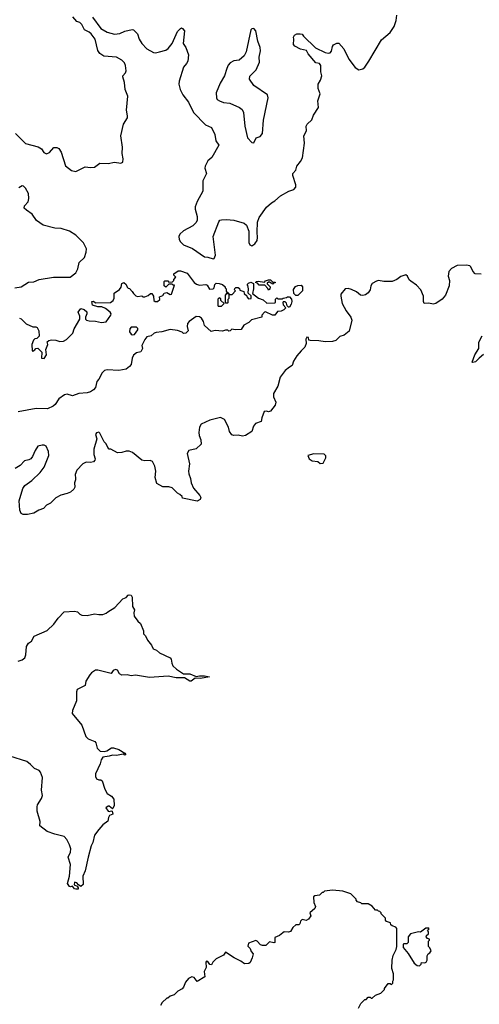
# Model space of a CAD drawing. Extents: x 2293139 to 2515392, y 824115 to 1006937.
# Tile 329 of 417: x 2446141 to 2450526, y 844713 to 854101. Entities that reach past the tile are written whole.
import ezdxf

# ---------------------------------------------------------------- set-up
doc = ezdxf.new("R2010")
doc.units = 0

msp = doc.modelspace()

# ---------------------------------------------------------------- linework, layer by layer
at = {"layer": '0CON10XD'}
for points in [[(2447733.3, 853685), (2447705, 853647.5), (2447661.4, 853515), (2447657.5, 853485), (2447670.6, 853435), (2447697.1, 853385), (2447750.8, 853315), (2447799.2, 853215), (2447915, 853100), (2447971.7, 853071.7), (2448002, 853005), (2448011.2, 852945), (2448040, 852905), (2447972.3, 852787.7), (2447936.2, 852755), (2447908.8, 852705), (2447906.2, 852685), (2447924, 852635), (2447887.5, 852565), (2447889.2, 852465), (2447833.2, 852366.8), (2447816.4, 852316.4), (2447813.8, 852295), (2447833.3, 852225), (2447832.5, 852185), (2447822.5, 852165), (2447792.5, 852135), (2447703, 852087), (2447670, 852055), (2447660, 852035), (2447663.3, 852005), (2447675, 851982.5), (2447702.5, 851955), (2447789.3, 851919.3), (2447905, 851838.8), (2447935, 851836.7), (2447985, 851820), (2447996.7, 851825), (2448008.6, 851855), (2447986.9, 852035), (2448040, 852175), (2448051.7, 852188.3), (2448066.3, 852193.7), (2448113.1, 852196.9), (2448185, 852189.6), (2448280.9, 852160.9), (2448305, 852143.3), (2448325.9, 852085.9), (2448325.9, 851975.9), (2448335, 851953.3), (2448355, 851943.8), (2448385, 851963.3), (2448405.8, 851995), (2448410.8, 852025), (2448405.8, 852075), (2448410.3, 852169.7), (2448424.3, 852215), (2448495, 852313.3), (2448544.2, 852355.8), (2448575.8, 852374.2), (2448627.7, 852422.3), (2448707.5, 852465), (2448757, 852483), (2448773.8, 852505), (2448774, 852525), (2448745.7, 852615), (2448747.1, 852635), (2448774, 852665), (2448784.2, 852705), (2448819.7, 852750.3), (2448838, 852785), (2448858.8, 852925), (2448851.2, 852995), (2448878.3, 853041.7), (2448873.3, 853085), (2448882.5, 853105), (2448927.5, 853145), (2448945, 853190), (2448992.5, 853265), (2448984.1, 853325.9), (2449007.5, 853395), (2448987.5, 853445), (2448987.5, 853485), (2449010, 853525), (2449022.5, 853565), (2449013.8, 853605), (2449012.5, 853665), (2449000, 853685), (2448965, 853690), (2448892.5, 853775), (2448876.2, 853806.2), (2448818.8, 853818.8), (2448765, 853850), (2448753.3, 853865), (2448757.5, 853915), (2448752.5, 853935), (2448762.5, 853955), (2448786.1, 853966.1), (2448817.7, 853967.7), (2448835, 853963.3), (2448849.2, 853945), (2448963.1, 853833.1), (2449055, 853788.8), (2449085, 853782), (2449103.6, 853786.4), (2449115, 853802.5), (2449124, 853845), (2449135, 853860), (2449165, 853876.2), (2449185, 853878.8), (2449234.1, 853824.1), (2449281.2, 853725), (2449341.2, 853645), (2449375, 853623.8), (2449415, 853632.5), (2449435, 853648), (2449472.9, 853705), (2449591.7, 853908.3), (2449675, 853977.5), (2449713.3, 854035), (2449734, 854095), (2449738.8, 854145)], [(2446099.4, 853015), (2446195, 852922), (2446317.7, 852887.7), (2446349.5, 852869.5), (2446372, 852835), (2446395, 852822.9), (2446425, 852835.8), (2446465, 852882.5), (2446495, 852882.5), (2446515, 852872.5), (2446535, 852837.5), (2446577.7, 852707.7), (2446634.1, 852664.1), (2446675, 852653.8), (2446765, 852697.5), (2446815, 852691.4), (2446855, 852694.2), (2446905, 852732), (2446985, 852731.2), (2447045, 852743.3), (2447105, 852732.5), (2447125, 852742.5), (2447126.4, 852773.6), (2447118, 852825), (2447122, 852885), (2447105.5, 852995), (2447130.8, 853105), (2447168.2, 853165), (2447170.5, 853185), (2447161.2, 853238.8), (2447172.8, 853372.8), (2447147.3, 853435), (2447141.3, 853501.3), (2447126.2, 853555), (2447126.2, 853565), (2447149.2, 853595), (2447155.6, 853615), (2447149.5, 853665), (2447140.2, 853690.2), (2447115, 853715.6), (2447065, 853744.2), (2446945, 853752), (2446905, 853780), (2446885, 853807.5), (2446859.4, 853915), (2446822.2, 853965), (2446805, 853981.1), (2446758, 854005), (2446732.5, 854055), (2446715, 854074), (2446685, 854083.8), (2446648.3, 854128.3)], [(2446836.2, 854125), (2446915, 854016), (2446975, 853982), (2447045, 853964.2), (2447095, 853968), (2447145, 853991.2), (2447215, 854006.2), (2447225, 854003.3), (2447266.2, 853965), (2447280, 853915), (2447306, 853875), (2447355, 853824), (2447417.6, 853787.6), (2447435, 853784.4), (2447475, 853793.1), (2447535, 853810.8), (2447558.8, 853825), (2447594.6, 853875.4), (2447645, 853990), (2447675, 854017.5), (2447685, 854022.5), (2447695, 854017.5), (2447713.3, 853995), (2447700.8, 853875), (2447726.7, 853835), (2447752.5, 853765), (2447743.8, 853706.2), (2447733.3, 853685)], [(2448375, 852927.5), (2448396.7, 852973.3), (2448435, 852987.5), (2448458.8, 853015), (2448465.9, 853144.1), (2448510.8, 853355), (2448505.4, 853385.4), (2448374.1, 853474.1), (2448333.3, 853535), (2448336.4, 853563.6), (2448397.3, 853622.7), (2448428.8, 853695), (2448426.9, 853745), (2448437.8, 853805), (2448435.6, 853835), (2448412, 853895), (2448393.8, 853995), (2448375, 854016), (2448356.4, 854013.6), (2448346.4, 854003.6), (2448302, 853795), (2448281.2, 853755), (2448235, 853716.2), (2448185, 853707.5), (2448149.3, 853690.7), (2448130.9, 853669.1), (2448117.1, 853635), (2448094.6, 853565), (2448052.8, 853497.2), (2448015.8, 853405), (2448018.1, 853355), (2448025, 853341.4), (2448046, 853326), (2448085, 853313.1), (2448145.2, 853305.2), (2448238, 853265), (2448264.3, 853245), (2448277.3, 853215), (2448287.4, 853087.4), (2448313.8, 852973.8), (2448355, 852930), (2448375, 852927.5)], [(2446095, 851544.5), (2446155, 851553.3), (2446225, 851598.8), (2446275, 851602), (2446325, 851622.5), (2446462.3, 851647.7), (2446622.7, 851647.3), (2446675, 851686.7), (2446694, 851725), (2446709.2, 851785), (2446758.8, 851835), (2446776.1, 851883.9), (2446778, 851915), (2446748, 851975), (2446677.8, 852047.8), (2446615, 852084.5), (2446535, 852111.4), (2446475, 852111.9), (2446365, 852141.4), (2446300, 852185), (2446258.3, 852248.3), (2446205, 852283.8), (2446183.8, 852305), (2446186.7, 852325), (2446220, 852365), (2446228.8, 852395), (2446226.2, 852445), (2446196, 852495), (2446176.7, 852515), (2446165, 852515.8), (2446132.3, 852497.7)], [(2446140, 851255), (2446155, 851247.5), (2446201.7, 851201.7), (2446265, 851172.5), (2446295, 851172.5), (2446307.5, 851165), (2446323, 851133), (2446326.7, 851085), (2446305, 851060), (2446285, 851057.5), (2446272.5, 851045), (2446257.5, 851005), (2446260, 850945), (2446265, 850940), (2446286.4, 850953.6), (2446295, 850967.5), (2446315, 850970), (2446351.7, 850931.7), (2446350, 850875), (2446375, 850870), (2446397.5, 850905), (2446390, 850955), (2446410, 851005), (2446401.7, 851028.3), (2446418.3, 851041.7), (2446445, 851047.5), (2446485, 851046.7), (2446525, 851033.8), (2446557.5, 851035), (2446587.9, 851052.1), (2446647.3, 851112.7), (2446660, 851155), (2446714.2, 851245), (2446714, 851275), (2446697, 851313), (2446725, 851347.5), (2446757, 851337), (2446780, 851315), (2446782.5, 851295), (2446770, 851265), (2446770, 851245), (2446777.5, 851235), (2446805, 851228.8), (2446865, 851228), (2446922.7, 851212.7), (2446965, 851218.8), (2447010, 851285), (2447013.3, 851295), (2447005, 851312.5), (2446958.3, 851348.3), (2446925, 851362.5), (2446885, 851362.5), (2446835, 851380), (2446830, 851415), (2446845, 851417.5), (2446865, 851400), (2447007.5, 851405), (2447032.5, 851425), (2447042.5, 851445), (2447042.5, 851495), (2447092, 851528), (2447108, 851552), (2447115, 851586.7), (2447135, 851596.2), (2447157.5, 851575), (2447165, 851550), (2447175, 851540), (2447188.3, 851538.3), (2447215, 851510), (2447225, 851490), (2447247.5, 851467.5), (2447265, 851463.3), (2447305, 851467.5), (2447315, 851460), (2447335, 851460), (2447365, 851470), (2447388.3, 851491.7), (2447401.7, 851491.7), (2447417.5, 851465), (2447420, 851425), (2447433, 851413), (2447457, 851413), (2447477, 851433), (2447475, 851460), (2447505, 851470), (2447520, 851495), (2447545, 851500), (2447575, 851480), (2447590, 851485), (2447618.3, 851568.3), (2447605, 851570), (2447595, 851580), (2447565, 851580), (2447535, 851550), (2447520, 851565), (2447520, 851605), (2447525, 851610), (2447555, 851610), (2447565, 851600), (2447598.3, 851601.7), (2447610, 851615), (2447610, 851625), (2447630, 851645), (2447610, 851665), (2447611.7, 851678.3), (2447652.5, 851705), (2447673.9, 851706.1), (2447740, 851685), (2447805, 851596.7), (2447828.8, 851578.8), (2447855, 851568.8), (2447916.4, 851576.4), (2447929.3, 851569.3), (2447953, 851533), (2447986.2, 851533.8), (2447996.7, 851545), (2448003.9, 851576.1), (2448015, 851587.5), (2448045, 851586.7), (2448075, 851577.5), (2448100, 851555), (2448100, 851545), (2448110, 851535), (2448111.7, 851511.7), (2448128.3, 851498.3), (2448130, 851490), (2448138.3, 851488.3), (2448140, 851480), (2448168.3, 851481.7), (2448200, 851515), (2448190, 851525), (2448191.7, 851538.3), (2448203, 851547), (2448225, 851547.5), (2448238.3, 851538.3), (2448241.7, 851521.7), (2448278.3, 851508.3), (2448281.7, 851491.7), (2448308.3, 851468.3), (2448310, 851455), (2448325, 851440), (2448348.3, 851441.7), (2448348.3, 851468.3), (2448320, 851495), (2448322.5, 851535), (2448317.5, 851567.5), (2448310, 851575), (2448325, 851590), (2448345, 851597.5), (2448370, 851585), (2448372.5, 851535), (2448361.7, 851491.7), (2448420, 851445), (2448465, 851430), (2448498.3, 851398.3), (2448575, 851400), (2448580, 851405), (2448580, 851435), (2448595, 851447.5), (2448605, 851440), (2448645, 851440), (2448653, 851447), (2448687, 851453), (2448695, 851460), (2448715, 851460), (2448732.5, 851435), (2448737.5, 851415), (2448731.7, 851388.3), (2448715, 851360), (2448705, 851360), (2448691.7, 851371.7), (2448687, 851397), (2448675, 851410), (2448655, 851410), (2448650, 851405), (2448653, 851383), (2448680, 851355), (2448660, 851335), (2448635, 851323.3), (2448601.7, 851318.3), (2448575, 851282.5), (2448553, 851283), (2448485, 851316.7), (2448475, 851313.3), (2448450, 851285), (2448450, 851265), (2448350.8, 851239.2), (2448325.8, 851214.2), (2448280.7, 851189.3), (2448255, 851147.5), (2448195, 851143.3), (2448165, 851150), (2448150, 851135), (2448135, 851130), (2448125, 851140), (2448105, 851140), (2448075, 851130), (2448005, 851137.5), (2447968.3, 851128.3), (2447902.5, 851185), (2447893.3, 851225), (2447874.2, 851254.2), (2447855, 851268), (2447825, 851271.2), (2447757, 851223), (2447742.5, 851205), (2447737.5, 851175), (2447747.5, 851135), (2447725, 851112.5), (2447705, 851110), (2447691.7, 851121.7), (2447645, 851136.7), (2447575, 851146.2), (2447495.6, 851124.4), (2447441.7, 851118.3), (2447425, 851112), (2447393.9, 851086.1), (2447355, 851076.2), (2447335, 851052.5), (2447307.5, 850995), (2447312.5, 850965), (2447297.5, 850935), (2447255, 850923.3), (2447225, 850902.5), (2447213.8, 850875), (2447204.2, 850815), (2447189.2, 850795), (2447155, 850768), (2447085, 850756.7), (2446975, 850762.5), (2446950, 850755), (2446927.5, 850735), (2446896.2, 850675), (2446877.6, 850652.4), (2446865, 850594.2), (2446845, 850571.9), (2446815, 850554.2), (2446785, 850542.9), (2446704.4, 850535.6), (2446645, 850514.2), (2446595, 850529.2), (2446567, 850523), (2446514.6, 850485.4), (2446478, 850432), (2446458.8, 850415), (2446405, 850389.6), (2446297.6, 850392.4), (2446127, 850363)], [(2450545, 851674.2), (2450485, 851678), (2450464.3, 851704.3), (2450446.2, 851745), (2450433.9, 851753.9), (2450405, 851760), (2450315, 851758.8), (2450261.7, 851728.3), (2450235, 851700), (2450227.5, 851655), (2450240, 851615), (2450237.5, 851565), (2450202.5, 851475), (2450173, 851437), (2450110, 851395), (2450085, 851390), (2450045, 851397.5), (2450000, 851395), (2449993.3, 851413.3), (2449993.3, 851465), (2449966.7, 851525), (2449925, 851570), (2449872.5, 851607.5)], [(2449872.5, 851607.5), (2449855, 851620), (2449841.2, 851655), (2449825, 851668.8), (2449777, 851653), (2449737.4, 851622.6), (2449695, 851605.6), (2449615.6, 851605.6), (2449565, 851612.9), (2449545, 851609.2), (2449502.9, 851585), (2449491.9, 851565), (2449484, 851525), (2449464.2, 851495.8), (2449441.4, 851478.6), (2449415, 851470.8), (2449393.3, 851475), (2449355, 851505.8), (2449305, 851529.2), (2449275, 851537.1), (2449245, 851534), (2449206, 851485), (2449204, 851465), (2449218, 851395), (2449254.2, 851324.2), (2449298.8, 851265), (2449310, 851235), (2449285, 851130), (2449235, 851092.5), (2449195, 851080), (2449157, 851043), (2449125, 851032.5), (2449055, 851030), (2448995, 851040), (2448910.7, 851040.7), (2448900, 851045), (2448895, 851070), (2448880, 851075), (2448870, 851055), (2448873.8, 851015), (2448862.7, 850977.3), (2448826.7, 850945), (2448786.2, 850895), (2448754.3, 850845.7), (2448738.8, 850805), (2448713.5, 850786.5), (2448674.2, 850755), (2448625.8, 850694.2), (2448603.9, 850606.1), (2448562.3, 850537.7), (2448563.3, 850505), (2448583.3, 850455), (2448576.7, 850425), (2448535, 850370), (2448515, 850363.3), (2448495, 850370), (2448474.1, 850365.9), (2448450, 850305), (2448445, 850270), (2448390.5, 850249.5), (2448370, 850225), (2448353.9, 850176.1), (2448295, 850136.7), (2448265, 850128.8), (2448225, 850140), (2448185, 850136.2), (2448165, 850143.3), (2448143.8, 850175), (2448132.5, 850215), (2448095, 850287.5), (2448055, 850307.5), (2447955, 850282.5), (2447872.5, 850245), (2447857.5, 850215), (2447850, 850165), (2447853.8, 850135), (2447870, 850095), (2447872.5, 850055), (2447825, 850010), (2447755, 849992.5), (2447737.5, 849965), (2447759.2, 849865), (2447751.2, 849795), (2447755, 849772.5), (2447771.2, 849725), (2447776.1, 849686.1), (2447800, 849635), (2447860, 849565), (2447870, 849545), (2447862.5, 849525), (2447835, 849508.8), (2447695, 849540), (2447690, 849555), (2447670, 849575), (2447647, 849587), (2447595, 849637.5), (2447565, 849647.5), (2447505, 849647.5), (2447447.5, 849677.5), (2447433.3, 849735), (2447438.8, 849795), (2447431.2, 849845), (2447409.3, 849889.3), (2447385, 849896.7), (2447335, 849893.8), (2447305, 849900), (2447217.5, 849975), (2447186.1, 849986.1), (2447155, 849986.7), (2447115, 849973.3), (2447075, 849970), (2447010, 850005), (2446995, 850007.5), (2446981.7, 850021.7), (2446965, 850057.5), (2446946.4, 850076.4), (2446905, 850160), (2446895, 850167.5), (2446875, 850162.5), (2446864.1, 850145.9), (2446876.7, 850105), (2446847.1, 850005), (2446847.5, 849955), (2446860, 849915), (2446857.7, 849902.3), (2446844.2, 849885.8), (2446815, 849880), (2446775, 849881.9), (2446744.2, 849865), (2446686.2, 849805), (2446671.2, 849765), (2446672.3, 849727.7), (2446674, 849715), (2446663.3, 849685), (2446667.5, 849645), (2446656.4, 849623.6), (2446625, 849597.5), (2446595, 849582.5), (2446533.6, 849566.4), (2446485, 849542.5), (2446435, 849492.5), (2446395, 849472.5), (2446368.3, 849441.7), (2446324.1, 849425.9), (2446275, 849396.7), (2446215, 849383.3), (2446173.9, 849383.9), (2446153.6, 849393.6), (2446142.5, 849425), (2446136.7, 849515), (2446169.3, 849630.7), (2446190.5, 849659.5), (2446255, 849706.2), (2446335, 849783.3), (2446373.8, 849835), (2446420, 849945), (2446416.7, 849985), (2446392.5, 850035), (2446375, 850043.3), (2446355, 850043.8), (2446314, 850035), (2446288.6, 849995), (2446263.7, 849936.3), (2446245.4, 849914.6), (2446226.4, 849903.6), (2446185, 849894.4), (2446145, 849851.4), (2446098.8, 849821.2)], [(2448515, 851522.5), (2448508.3, 851538.3), (2448478.3, 851568.3), (2448425, 851570), (2448408.3, 851588.3), (2448390, 851595), (2448400, 851605), (2448415, 851607.5), (2448475, 851600), (2448485, 851610), (2448515, 851620), (2448535, 851620), (2448555, 851600), (2448578.3, 851598.3), (2448578.3, 851591.7), (2448565, 851590), (2448555, 851580), (2448525, 851600), (2448515, 851600), (2448501.7, 851588.3), (2448501.7, 851581.7), (2448530, 851555), (2448527, 851533), (2448515, 851522.5)], [(2448795, 851470), (2448775, 851472.5), (2448755, 851490), (2448753, 851527), (2448773, 851557), (2448793, 851567), (2448825, 851570), (2448840, 851555), (2448840, 851515), (2448795, 851470)], [(2448065, 851370), (2448090, 851395), (2448060, 851425), (2448058.3, 851438.3), (2448045, 851450), (2448030, 851435), (2448030, 851375), (2448035, 851370), (2448065, 851370)], [(2448105, 851400), (2448125, 851402.5), (2448130, 851405), (2448130, 851435), (2448140, 851445), (2448140, 851480), (2448131.7, 851481.7), (2448130, 851490), (2448115, 851490), (2448100, 851475), (2448100, 851405), (2448105, 851400)], [(2447215, 851097.5), (2447235, 851100), (2447267.5, 851145), (2447267, 851157), (2447255, 851170), (2447205, 851170), (2447190, 851155), (2447187.5, 851125), (2447205, 851102.5), (2447215, 851097.5)], [(2450565, 850910), (2450525, 850873.8), (2450490, 850840), (2450465, 850832), (2450457.5, 850835), (2450484.3, 850905), (2450520, 850965), (2450522.5, 851025), (2450553.9, 851086.1)], [(2449008.3, 849868.3), (2449035, 849873.3), (2449062.5, 849925), (2449061.7, 849941.7), (2449047, 849957), (2448947, 849963), (2448890, 849945), (2448903.6, 849913.6), (2448930, 849895), (2448985, 849887.5), (2449008.3, 849868.3)], [(2446126.4, 847983.6), (2446165, 847996.2), (2446191.2, 848015), (2446200, 848045), (2446206.2, 848125), (2446224.3, 848155.7), (2446254.1, 848175.9), (2446277.3, 848222.7), (2446404.3, 848275.7), (2446465, 848336.7), (2446506.2, 848395), (2446565, 848453.8), (2446665, 848462.5), (2446692.5, 848455), (2446715, 848432.5), (2446733.6, 848423.6), (2446785, 848420), (2446855, 848436), (2446895, 848428.8), (2446935, 848430), (2446967, 848443), (2446980, 848455), (2447047.5, 848495), (2447125, 848577.5), (2447155, 848593.3), (2447175.7, 848614.3), (2447185, 848618.8), (2447203.2, 848613.2), (2447214.3, 848595), (2447217.5, 848505), (2447236.7, 848475), (2447230, 848445), (2447233.8, 848413.8), (2447267.5, 848365), (2447292.5, 848345), (2447322.5, 848275), (2447322.5, 848245), (2447342.5, 848225), (2447360, 848185), (2447397.3, 848137.3), (2447413.6, 848103.6), (2447445, 848090), (2447473.9, 848063.9), (2447577.5, 848015), (2447586.2, 848005), (2447591.2, 847965), (2447601.5, 847941.5), (2447638.3, 847908.3), (2447704.3, 847864.3), (2447765.5, 847865.5), (2447825, 847838), (2447855.6, 847845.6), (2447905, 847846.4), (2447950, 847835), (2447865, 847818.1), (2447815, 847824), (2447778, 847795), (2447765, 847792.5), (2447714.3, 847824.3), (2447635, 847825.5), (2447557.7, 847842.3), (2447377.7, 847827.7), (2447245, 847850.8), (2447205, 847846.2), (2447165, 847853.8), (2447115, 847850), (2447094.2, 847864.2), (2447075, 847897.5), (2447055, 847906.7), (2447034, 847895), (2447013, 847867), (2446885, 847897.8), (2446865, 847897.8), (2446825.8, 847875), (2446808.9, 847855), (2446773.1, 847795), (2446765, 847752.5), (2446690, 847715), (2446683.6, 847693.6), (2446682.5, 847605), (2446643.3, 847515), (2446642.5, 847485), (2446733.6, 847373.6), (2446772.5, 847265), (2446794.1, 847244.1), (2446857.7, 847217.7), (2446866, 847206), (2446878.6, 847155), (2446907.4, 847127.4), (2446947.6, 847122.4), (2446970.6, 847129.4), (2447015, 847157.5), (2447035, 847157.5), (2447085, 847142.5), (2447142.5, 847107.5), (2447152.5, 847095), (2447145, 847087.5), (2447127.5, 847097.5), (2447065, 847086.7), (2447025, 847090), (2446995, 847078.8), (2446935, 847069.2), (2446918, 847045), (2446908, 847005), (2446865, 846910), (2446863.1, 846885), (2446875, 846863.1), (2446895, 846854.3), (2446915, 846854), (2446928.8, 846845), (2446952.9, 846765), (2446975, 846722.5), (2447017.3, 846697.3), (2447038.7, 846668.7), (2447040.6, 846609.4), (2447029.3, 846580.7), (2447025, 846577.5), (2446995, 846601.2), (2446985, 846601.2), (2446963.3, 846585), (2446985, 846553.3), (2446995, 846550), (2447015, 846557.5), (2447023, 846553), (2447030, 846525), (2446997, 846513), (2446986.7, 846495), (2446980.5, 846459.5), (2446935, 846423.3), (2446895, 846381.2), (2446855.8, 846325), (2446840, 846255), (2446822.5, 846225), (2446793.3, 846115), (2446766.7, 845985), (2446742.5, 845935), (2446746.2, 845855), (2446725, 845837.5), (2446701.7, 845851.7), (2446685, 845872.5), (2446663, 845877), (2446661.7, 845851.7), (2446688.3, 845838.3), (2446700, 845825), (2446698.3, 845811.7), (2446675, 845810), (2446663.6, 845813.6), (2446645, 845840), (2446625, 845832.5), (2446615, 845837.5), (2446598, 845865), (2446616.1, 845933.9), (2446626, 846045), (2446603.1, 846115), (2446625.8, 846165), (2446628, 846195), (2446616.7, 846235), (2446590, 846285), (2446565, 846312), (2446474.6, 846334.6), (2446402.1, 846362.1), (2446332.5, 846415), (2446336, 846455), (2446308.8, 846555), (2446305.8, 846595), (2446310.8, 846615), (2446347.5, 846675), (2446358, 846705), (2446349.2, 846755), (2446357.5, 846875), (2446340, 846925), (2446325, 846942), (2446281.2, 846961.2), (2446245, 847000), (2446207.7, 847027.7), (2446045, 847077.5)], [(2449373, 844677), (2449395, 844720), (2449435, 844760), (2449445, 844760), (2449465, 844780), (2449485, 844780), (2449495, 844770), (2449505, 844770), (2449535, 844800), (2449585, 844820), (2449620, 844855), (2449620, 844865), (2449655, 844910), (2449675, 844910), (2449688.3, 844901.7), (2449700, 844915), (2449700, 844935), (2449707.5, 844945), (2449707.5, 845005), (2449692.5, 845055), (2449693, 845133), (2449703, 845177), (2449732.5, 845235), (2449740, 845265), (2449740, 845435), (2449728.3, 845448.3), (2449695, 845460), (2449681.7, 845471.7), (2449678.3, 845488.3), (2449641.7, 845501.7), (2449630, 845515), (2449630, 845535), (2449590, 845575), (2449590, 845585), (2449578.3, 845598.3), (2449565, 845600), (2449555, 845610), (2449535, 845610), (2449505, 845650), (2449465, 845670), (2449405, 845670), (2449395, 845680), (2449365, 845690), (2449350, 845705), (2449350, 845715), (2449300, 845765), (2449225, 845791.2), (2449125, 845800), (2449048.3, 845791.7), (2449035, 845780), (2449025, 845780), (2449000, 845755), (2448955, 845747.5), (2448943.9, 845736.1), (2448947.5, 845685), (2448963.3, 845645), (2448956.7, 845625), (2448910, 845585), (2448917.5, 845555), (2448897.5, 845525), (2448875, 845513.3), (2448835, 845520), (2448820, 845505), (2448815, 845480), (2448805, 845470), (2448775, 845470), (2448747.5, 845445), (2448725, 845407.5), (2448705, 845400), (2448665, 845402.5), (2448650, 845395), (2448620.7, 845369.3), (2448575, 845350), (2448575, 845302.5), (2448565, 845297.5), (2448525, 845310), (2448490, 845275), (2448457, 845273), (2448439.3, 845279.3), (2448407.5, 845315), (2448395, 845320), (2448322.5, 845295), (2448318.3, 845268.3), (2448340, 845245), (2448350, 845215), (2448366.7, 845195), (2448357.5, 845155), (2448338.3, 845111.7), (2448327, 845103), (2448285, 845097.5), (2448250, 845125), (2448186.4, 845156.4), (2448105, 845210), (2448085, 845182.5), (2448015, 845146.2), (2447983.3, 845115), (2447971.7, 845088.3), (2447955, 845093.3), (2447935, 845122.5), (2447924.2, 845125.8), (2447916.4, 845113.6), (2447918.6, 845065), (2447901.2, 845025), (2447907.5, 844975), (2447835, 844930), (2447805, 844970), (2447783.6, 844976.4), (2447750.7, 844959.3), (2447722.5, 844925), (2447702.5, 844875), (2447689.3, 844860.7), (2447650.7, 844839.3), (2447615, 844802.5), (2447575, 844790), (2447555, 844770), (2447545, 844770), (2447500.7, 844729.3), (2447485, 844700)], [(2449955, 845080), (2449970, 845095), (2449975, 845110), (2450005, 845107.5), (2450020, 845115), (2450027.5, 845135), (2450027.5, 845175), (2450037, 845193), (2450055, 845202.5), (2450067, 845223), (2450055, 845250), (2450040, 845265), (2450040, 845315), (2450050, 845325), (2450050, 845335), (2450031.7, 845341.7), (2450020, 845355), (2450021.7, 845368.3), (2450040, 845385), (2450040, 845405), (2450030, 845415), (2450048.3, 845431.7), (2450045, 845440), (2450015, 845440), (2449965, 845400), (2449945, 845402.5), (2449870, 845385), (2449847.5, 845355), (2449848.3, 845301.7), (2449835, 845290), (2449805, 845290), (2449800, 845285), (2449800, 845255), (2449846.1, 845196.1), (2449903.9, 845103.9), (2449933, 845083), (2449955, 845080)]]:
    msp.add_lwpolyline(points, dxfattribs=at)

doc.saveas('drawing.dxf')
